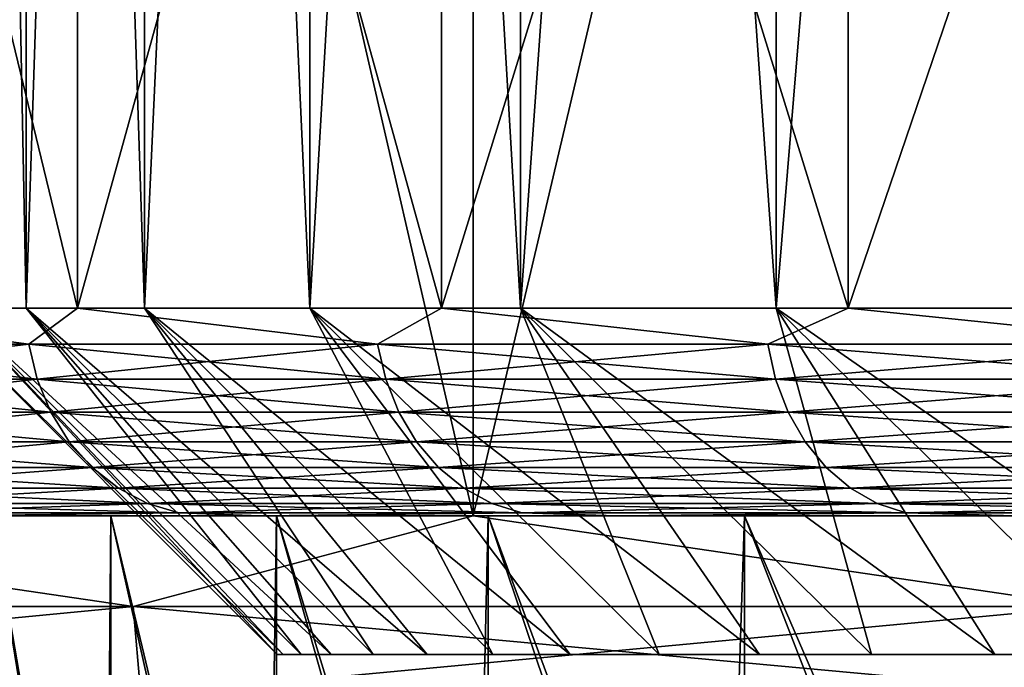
# Model space of a CAD drawing. Header units: metres. Extents: x -30 to 30, y -76 to 64.
# Tile 357 of 541: x -13.372 to -11.951, y 58.281 to 59.216. Entities that reach past the tile are written whole.
import ezdxf

# ---------------------------------------------------------------- set-up
doc = ezdxf.new("R2010")
doc.units = ezdxf.units.M
doc.layers.add('solid_508511', color=7, linetype='CONTINUOUS')

msp = doc.modelspace()

# ---------------------------------------------------------------- linework, layer by layer
at = {"layer": 'solid_508511'}
for points in [[(-14.099288, 58.5, -26.480371), (-14.099323, 64.5, -26.480352), (-12.717457, 64.5, -27.171053)], [(-12.71742, 58.5, 27.171074), (-12.717457, 64.5, 27.171053), (-14.099323, 64.5, 26.480352)], [(-14.099288, 58.5, 26.480371), (-12.71742, 58.5, 27.171074), (-14.099323, 64.5, 26.480352)], [(-12.71742, 58.5, -27.171074), (-14.099288, 58.5, -26.480371), (-12.717457, 64.5, -27.171053)], [(-12.71742, 58.5, -27.171074), (-12.717457, 64.5, -27.171053), (-11.301833, 64.5, -27.789719)], [(-11.301826, 58.5, 27.789722), (-11.301833, 64.5, 27.789719), (-12.717457, 64.5, 27.171053)], [(-12.71742, 58.5, 27.171074), (-11.301826, 58.5, 27.789722), (-12.717457, 64.5, 27.171053)], [(-11.301826, 58.5, -27.789722), (-12.71742, 58.5, -27.171074), (-11.301833, 64.5, -27.789719)], [(-13.465603, 58.799999, -0.96309), (-13.465603, 64, -0.963091), (-13.362582, 64, -1.921299)], [(-13.362582, 58.799999, -1.921298), (-13.465603, 58.799999, -0.96309), (-13.362582, 64, -1.921299)], [(-13.362582, 58.799999, 1.921298), (-13.362583, 64, 1.921297), (-13.465603, 64, 0.96309)], [(-13.465603, 58.799999, 0.963091), (-13.362582, 58.799999, 1.921298), (-13.465603, 64, 0.96309)], [(-13.191477, 58.799999, 2.869657), (-13.191477, 64, 2.869656), (-13.362583, 64, 1.921297)], [(-13.362582, 58.799999, 1.921298), (-13.191477, 58.799999, 2.869657), (-13.362583, 64, 1.921297)], [(-13.362582, 58.799999, -1.921298), (-13.362582, 64, -1.921299), (-13.191477, 64, -2.869657)], [(-13.191477, 58.799999, -2.869657), (-13.362582, 58.799999, -1.921298), (-13.191477, 64, -2.869657)], [(-13.191477, 58.799999, -2.869657), (-13.191477, 64, -2.869657), (-12.953134, 64, -3.803463)], [(-12.953134, 58.799999, -3.803463), (-13.191477, 58.799999, -2.869657), (-12.953134, 64, -3.803463)], [(-12.953134, 58.799999, 3.803463), (-12.953134, 64, 3.803462), (-13.191477, 64, 2.869656)], [(-13.191477, 58.799999, 2.869657), (-12.953134, 58.799999, 3.803463), (-13.191477, 64, 2.869656)], [(-12.953134, 58.799999, -3.803463), (-12.953134, 64, -3.803463), (-12.648811, 64, -4.717794)], [(-12.648811, 58.799999, -4.717793), (-12.953134, 58.799999, -3.803463), (-12.648811, 64, -4.717794)], [(-12.648811, 58.799999, 4.717794), (-12.648811, 64, 4.717793), (-12.953134, 64, 3.803462)], [(-12.953134, 58.799999, 3.803463), (-12.648811, 58.799999, 4.717794), (-12.953134, 64, 3.803462)], [(-12.648811, 58.799999, -4.717793), (-12.648811, 64, -4.717794), (-12.280002, 64, -5.608169)], [(-12.280003, 58.799999, -5.608168), (-12.648811, 58.799999, -4.717793), (-12.280002, 64, -5.608169)], [(-12.280003, 58.799999, 5.608168), (-12.280003, 64, 5.608167), (-12.648811, 64, 4.717793)], [(-12.648811, 58.799999, 4.717794), (-12.280003, 58.799999, 5.608168), (-12.648811, 64, 4.717793)], [(-12.280003, 58.799999, -5.608168), (-12.280002, 64, -5.608169), (-11.848654, 64, -6.469884)], [(-11.848654, 58.799999, -6.469883), (-12.280003, 58.799999, -5.608168), (-11.848654, 64, -6.469884)], [(-11.848654, 58.799999, 6.469884), (-11.848655, 64, 6.469883), (-12.280003, 64, 5.608167)], [(-12.280003, 58.799999, 5.608168), (-11.848654, 58.799999, 6.469884), (-12.280003, 64, 5.608167)], [(-13.288368, 58.799999, -7.065534), (-13.288368, 60.700001, -7.065534), (-13.748866, 60.700001, -6.121372)], [(-13.748866, 58.799999, -6.121372), (-13.288368, 58.799999, -7.065534), (-13.748866, 60.700001, -6.121372)], [(-13.748866, 58.799999, 6.121372), (-13.748866, 60.700001, 6.121372), (-13.288368, 60.700001, 7.065534)], [(-13.288368, 58.799999, 7.065534), (-13.748866, 58.799999, 6.121372), (-13.288368, 60.700001, 7.065534)], [(-12.763131, 58.799999, -7.975273), (-12.763131, 60.700001, -7.975273), (-13.288368, 60.700001, -7.065534)], [(-13.288368, 58.799999, -7.065534), (-12.763131, 58.799999, -7.975273), (-13.288368, 60.700001, -7.065534)], [(-13.288368, 58.799999, 7.065534), (-13.288368, 60.700001, 7.065534), (-12.763131, 60.700001, 7.975273)], [(-12.763131, 58.799999, 7.975273), (-13.288368, 58.799999, 7.065534), (-12.763131, 60.700001, 7.975273)], [(-12.175714, 58.799999, -8.846157), (-12.175714, 60.700001, -8.846157), (-12.763131, 60.700001, -7.975273)], [(-12.763131, 58.799999, -7.975273), (-12.175714, 58.799999, -8.846157), (-12.763131, 60.700001, -7.975273)], [(-12.763131, 58.799999, 7.975273), (-12.763131, 60.700001, 7.975273), (-12.175714, 60.700001, 8.846157)], [(-12.175714, 58.799999, 8.846157), (-12.763131, 58.799999, 7.975273), (-12.175714, 60.700001, 8.846157)], [(-11.528976, 58.799999, -9.673944), (-11.528976, 60.700001, -9.673944), (-12.175714, 60.700001, -8.846157)], [(-12.175714, 58.799999, -8.846157), (-11.528976, 58.799999, -9.673944), (-12.175714, 60.700001, -8.846157)], [(-12.175714, 58.799999, 8.846157), (-12.175714, 60.700001, 8.846157), (-11.528976, 60.700001, 9.673944)], [(-11.528976, 58.799999, 9.673944), (-12.175714, 58.799999, 8.846157), (-11.528976, 60.700001, 9.673944)], [(-13.358625, 58.747906, -6.921882), (-13.748866, 58.799999, -6.121372), (-13.79985, 58.747906, -5.994121)], [(-13.79985, 58.747906, 5.994121), (-13.748866, 58.799999, 6.121372), (-13.358625, 58.747906, 6.921882)], [(-13.358625, 58.747906, -6.921882), (-13.288368, 58.799999, -7.065534), (-13.748866, 58.799999, -6.121372)], [(-13.358625, 58.747906, 6.921882), (-13.748866, 58.799999, 6.121372), (-13.288368, 58.799999, 7.065534)], [(-13.5, 58.799999, 0), (-13.000002, 58.299999, 0), (-12.991332, 58.299999, 0.474712)], [(-13.465603, 58.799999, -0.96309), (-13.000002, 58.299999, 0), (-13.5, 58.799999, 0)], [(-13.5, 58.799999, 0), (-12.991332, 58.299999, 0.474712), (-13.465603, 58.799999, 0.963091)], [(-13.465603, 58.799999, -0.96309), (-12.965316, 58.299999, -0.948937), (-12.991332, 58.299999, -0.474711)], [(-13.362582, 58.799999, -1.921298), (-12.965316, 58.299999, -0.948937), (-13.465603, 58.799999, -0.96309)], [(-13.465603, 58.799999, -0.96309), (-12.991332, 58.299999, -0.474711), (-13.000002, 58.299999, 0)], [(-13.465603, 58.799999, 0.963091), (-12.991332, 58.299999, 0.474712), (-12.965316, 58.299999, 0.948937)], [(-13.465603, 58.799999, 0.963091), (-12.965316, 58.299999, 0.948937), (-12.922004, 58.299999, 1.421931)], [(-13.465603, 58.799999, 0.963091), (-12.922004, 58.299999, 1.421931), (-13.362582, 58.799999, 1.921298)], [(-13.362582, 58.799999, -1.921298), (-12.861471, 58.299999, -1.892783), (-12.922004, 58.299999, -1.421931)], [(-13.191477, 58.799999, -2.869657), (-12.861471, 58.299999, -1.892783), (-13.362582, 58.799999, -1.921298)], [(-13.362582, 58.799999, -1.921298), (-12.922004, 58.299999, -1.421931), (-12.965316, 58.299999, -0.948937)], [(-13.362582, 58.799999, 1.921298), (-12.922004, 58.299999, 1.421931), (-12.86147, 58.299999, 1.892784)], [(-13.362582, 58.799999, 1.921298), (-12.86147, 58.299999, 1.892784), (-12.783767, 58.299999, 2.361208)], [(-13.362582, 58.799999, 1.921298), (-12.783767, 58.299999, 2.361208), (-13.191477, 58.799999, 2.869657)], [(-12.855118, 58.747906, -7.81737), (-13.288368, 58.799999, -7.065534), (-13.358625, 58.747906, -6.921882)], [(-13.358625, 58.747906, 6.921882), (-13.288368, 58.799999, 7.065534), (-12.855118, 58.747906, 7.81737)], [(-12.855118, 58.747906, -7.81737), (-12.763131, 58.799999, -7.975273), (-13.288368, 58.799999, -7.065534)], [(-12.855118, 58.747906, 7.81737), (-13.288368, 58.799999, 7.065534), (-12.763131, 58.799999, 7.975273)], [(-13.191477, 58.799999, -2.869657), (-12.688984, 58.299999, -2.826591), (-12.783767, 58.299999, -2.361208)], [(-12.953134, 58.799999, -3.803463), (-12.688984, 58.299999, -2.826591), (-13.191477, 58.799999, -2.869657)], [(-13.191477, 58.799999, -2.869657), (-12.783767, 58.299999, -2.361208), (-12.861471, 58.299999, -1.892783)], [(-13.191477, 58.799999, 2.869657), (-12.783767, 58.299999, 2.361208), (-12.688984, 58.299999, 2.826591)], [(-13.191477, 58.799999, 2.869657), (-12.688984, 58.299999, 2.826591), (-12.577251, 58.299999, 3.288283)], [(-13.191477, 58.799999, 2.869657), (-12.577251, 58.299999, 3.288283), (-12.953134, 58.799999, 3.803463)], [(-12.953134, 58.799999, -3.803463), (-12.448821, 58.299999, -3.745254), (-12.577251, 58.299999, -3.288283)], [(-12.648811, 58.799999, -4.717793), (-12.448821, 58.299999, -3.745254), (-12.953134, 58.799999, -3.803463)], [(-12.953134, 58.799999, -3.803463), (-12.577251, 58.299999, -3.288283), (-12.688984, 58.299999, -2.826591)], [(-12.953134, 58.799999, 3.803463), (-12.577251, 58.299999, 3.288283), (-12.448821, 58.299999, 3.745255)], [(-12.953134, 58.799999, 3.803463), (-12.448821, 58.299999, 3.745255), (-12.303742, 58.299999, 4.197363)], [(-12.953134, 58.799999, 3.803463), (-12.303742, 58.299999, 4.197363), (-12.648811, 58.799999, 4.717794)], [(-12.291674, 58.747906, -8.676411), (-12.763131, 58.799999, -7.975273), (-12.855118, 58.747906, -7.81737)], [(-12.855118, 58.747906, 7.81737), (-12.763131, 58.799999, 7.975273), (-12.291674, 58.747906, 8.676411)], [(-12.291674, 58.747906, -8.676411), (-12.175714, 58.799999, -8.846157), (-12.763131, 58.799999, -7.975273)], [(-12.291674, 58.747906, 8.676411), (-12.763131, 58.799999, 7.975273), (-12.175714, 58.799999, 8.846157)], [(-12.648811, 58.799999, -4.717793), (-12.142203, 58.299999, -4.644016), (-12.303743, 58.299999, -4.197363)], [(-12.280003, 58.799999, -5.608168), (-12.142203, 58.299999, -4.644016), (-12.648811, 58.799999, -4.717793)], [(-12.648811, 58.799999, -4.717793), (-12.303743, 58.299999, -4.197363), (-12.448821, 58.299999, -3.745254)], [(-12.648811, 58.799999, 4.717794), (-12.303742, 58.299999, 4.197363), (-12.142203, 58.299999, 4.644016)], [(-12.648811, 58.799999, 4.717794), (-12.142203, 58.299999, 4.644016), (-11.964427, 58.299999, 5.084537)], [(-12.648811, 58.799999, 4.717794), (-11.964427, 58.299999, 5.084537), (-12.280003, 58.799999, 5.608168)], [(-11.670919, 58.747906, -9.494997), (-12.175714, 58.799999, -8.846157), (-12.291674, 58.747906, -8.676411)], [(-12.291674, 58.747906, 8.676411), (-12.175714, 58.799999, 8.846157), (-11.670919, 58.747906, 9.494997)], [(-12.280003, 58.799999, -5.608168), (-11.770839, 58.299999, -5.517922), (-11.964427, 58.299999, -5.084537)], [(-11.848654, 58.799999, -6.469883), (-11.770839, 58.299999, -5.517922), (-12.280003, 58.799999, -5.608168)], [(-12.280003, 58.799999, -5.608168), (-11.964427, 58.299999, -5.084537), (-12.142203, 58.299999, -4.644016)], [(-12.280003, 58.799999, 5.608168), (-11.964427, 58.299999, 5.084537), (-11.770839, 58.299999, 5.517922)], [(-12.280003, 58.799999, 5.608168), (-11.770839, 58.299999, 5.517922), (-11.561493, 58.299999, 5.944057)], [(-12.280003, 58.799999, 5.608168), (-11.561493, 58.299999, 5.944057), (-11.848654, 58.799999, 6.469884)], [(-11.670919, 58.747906, -9.494997), (-11.528976, 58.799999, -9.673944), (-12.175714, 58.799999, -8.846157)], [(-11.670919, 58.747906, 9.494997), (-12.175714, 58.799999, 8.846157), (-11.528976, 58.799999, 9.673944)], [(-13.79985, 58.747906, 5.994121), (-13.358625, 58.747906, 6.921882), (-13.787419, 58.697346, 5.988721)], [(-13.79985, 58.747906, -5.994121), (-13.787419, 58.697346, -5.988721), (-13.346593, 58.697346, -6.915647)], [(-13.358625, 58.747906, -6.921882), (-13.79985, 58.747906, -5.994121), (-13.346593, 58.697346, -6.915647)], [(-13.358625, 58.747906, 6.921882), (-13.346593, 58.697346, 6.915647), (-13.787419, 58.697346, 5.988721)], [(-13.358625, 58.747906, 6.921882), (-12.855118, 58.747906, 7.81737), (-13.346593, 58.697346, 6.915647)], [(-13.358625, 58.747906, -6.921882), (-13.346593, 58.697346, -6.915647), (-12.843538, 58.697346, -7.810328)], [(-12.855118, 58.747906, -7.81737), (-13.358625, 58.747906, -6.921882), (-12.843538, 58.697346, -7.810328)], [(-12.855118, 58.747906, 7.81737), (-12.843538, 58.697346, 7.810328), (-13.346593, 58.697346, 6.915647)], [(-12.855118, 58.747906, 7.81737), (-12.291674, 58.747906, 8.676411), (-12.843538, 58.697346, 7.810328)], [(-12.855118, 58.747906, -7.81737), (-12.843538, 58.697346, -7.810328), (-12.280602, 58.697346, -8.668595)], [(-12.291674, 58.747906, -8.676411), (-12.855118, 58.747906, -7.81737), (-12.280602, 58.697346, -8.668595)], [(-12.291674, 58.747906, 8.676411), (-12.280602, 58.697346, 8.668595), (-12.843538, 58.697346, 7.810328)], [(-12.291674, 58.747906, 8.676411), (-11.670919, 58.747906, 9.494997), (-12.280602, 58.697346, 8.668595)], [(-12.291674, 58.747906, -8.676411), (-12.280602, 58.697346, -8.668595), (-11.660407, 58.697346, -9.486444)], [(-11.670919, 58.747906, -9.494997), (-12.291674, 58.747906, -8.676411), (-11.660407, 58.697346, -9.486444)], [(-11.670919, 58.747906, 9.494997), (-11.660407, 58.697346, 9.486444), (-12.280602, 58.697346, 8.668595)], [(-13.787419, 58.697346, 5.988721), (-13.346593, 58.697346, 6.915647), (-13.767118, 58.64991, 5.979903)], [(-13.787419, 58.697346, -5.988721), (-13.767118, 58.64991, -5.979903), (-13.32694, 58.64991, -6.905464)], [(-13.346593, 58.697346, -6.915647), (-13.787419, 58.697346, -5.988721), (-13.32694, 58.64991, -6.905464)], [(-13.346593, 58.697346, 6.915647), (-13.32694, 58.64991, 6.905464), (-13.767118, 58.64991, 5.979903)], [(-13.346593, 58.697346, 6.915647), (-12.843538, 58.697346, 7.810328), (-13.32694, 58.64991, 6.905464)], [(-13.346593, 58.697346, -6.915647), (-13.32694, 58.64991, -6.905464), (-12.824626, 58.64991, -7.798828)], [(-12.843538, 58.697346, -7.810328), (-13.346593, 58.697346, -6.915647), (-12.824626, 58.64991, -7.798828)], [(-12.843538, 58.697346, 7.810328), (-12.824626, 58.64991, 7.798828), (-13.32694, 58.64991, 6.905464)], [(-12.843538, 58.697346, 7.810328), (-12.280602, 58.697346, 8.668595), (-12.824626, 58.64991, 7.798828)], [(-12.843538, 58.697346, -7.810328), (-12.824626, 58.64991, -7.798828), (-12.262518, 58.64991, -8.65583)], [(-12.280602, 58.697346, -8.668595), (-12.843538, 58.697346, -7.810328), (-12.262518, 58.64991, -8.65583)], [(-12.280602, 58.697346, 8.668595), (-12.262518, 58.64991, 8.65583), (-12.824626, 58.64991, 7.798828)], [(-12.280602, 58.697346, 8.668595), (-11.660407, 58.697346, 9.486444), (-12.262518, 58.64991, 8.65583)], [(-12.280602, 58.697346, -8.668595), (-12.262518, 58.64991, -8.65583), (-11.643236, 58.64991, -9.472476)], [(-11.660407, 58.697346, -9.486444), (-12.280602, 58.697346, -8.668595), (-11.643236, 58.64991, -9.472476)], [(-11.660407, 58.697346, 9.486444), (-11.643236, 58.64991, 9.472476), (-12.262518, 58.64991, 8.65583)], [(-13.767118, 58.64991, 5.979903), (-13.32694, 58.64991, 6.905464), (-13.739561, 58.607044, 5.967934)], [(-13.767118, 58.64991, -5.979903), (-13.739561, 58.607044, -5.967934), (-13.300265, 58.607044, -6.891642)], [(-13.32694, 58.64991, -6.905464), (-13.767118, 58.64991, -5.979903), (-13.300265, 58.607044, -6.891642)], [(-13.32694, 58.64991, 6.905464), (-13.300265, 58.607044, 6.891642), (-13.739561, 58.607044, 5.967934)], [(-13.32694, 58.64991, 6.905464), (-12.824626, 58.64991, 7.798828), (-13.300265, 58.607044, 6.891642)], [(-13.32694, 58.64991, -6.905464), (-13.300265, 58.607044, -6.891642), (-12.798957, 58.607044, -7.783218)], [(-12.824626, 58.64991, -7.798828), (-13.32694, 58.64991, -6.905464), (-12.798957, 58.607044, -7.783218)], [(-12.824626, 58.64991, 7.798828), (-12.798957, 58.607044, 7.783218), (-13.300265, 58.607044, 6.891642)], [(-12.824626, 58.64991, 7.798828), (-12.262518, 58.64991, 8.65583), (-12.798957, 58.607044, 7.783218)], [(-12.824626, 58.64991, -7.798828), (-12.798957, 58.607044, -7.783218), (-12.237974, 58.607044, -8.638505)], [(-12.262518, 58.64991, -8.65583), (-12.824626, 58.64991, -7.798828), (-12.237974, 58.607044, -8.638505)], [(-12.262518, 58.64991, 8.65583), (-12.237974, 58.607044, 8.638505), (-12.798957, 58.607044, 7.783218)], [(-12.262518, 58.64991, 8.65583), (-11.643236, 58.64991, 9.472476), (-12.237974, 58.607044, 8.638505)], [(-12.262518, 58.64991, -8.65583), (-12.237974, 58.607044, -8.638505), (-11.619932, 58.607044, -9.453516)], [(-11.643236, 58.64991, -9.472476), (-12.262518, 58.64991, -8.65583), (-11.619932, 58.607044, -9.453516)], [(-11.643236, 58.64991, 9.472476), (-11.619932, 58.607044, 9.453516), (-12.237974, 58.607044, 8.638505)], [(-13.739561, 58.607044, 5.967934), (-13.300265, 58.607044, 6.891642), (-13.705591, 58.570053, 5.953178)], [(-13.739561, 58.607044, -5.967934), (-13.705591, 58.570053, -5.953178), (-13.267381, 58.570053, -6.874603)], [(-13.300265, 58.607044, -6.891642), (-13.739561, 58.607044, -5.967934), (-13.267381, 58.570053, -6.874603)], [(-13.300265, 58.607044, 6.891642), (-13.267381, 58.570053, 6.874603), (-13.705591, 58.570053, 5.953178)], [(-13.300265, 58.607044, 6.891642), (-12.798957, 58.607044, 7.783218), (-13.267381, 58.570053, 6.874603)], [(-13.300265, 58.607044, -6.891642), (-13.267381, 58.570053, -6.874603), (-12.767312, 58.570053, -7.763975)], [(-12.798957, 58.607044, -7.783218), (-13.300265, 58.607044, -6.891642), (-12.767312, 58.570053, -7.763975)], [(-12.798957, 58.607044, 7.783218), (-12.767312, 58.570053, 7.763975), (-13.267381, 58.570053, 6.874603)], [(-12.798957, 58.607044, 7.783218), (-12.237974, 58.607044, 8.638505), (-12.767312, 58.570053, 7.763975)], [(-12.798957, 58.607044, -7.783218), (-12.767312, 58.570053, -7.763975), (-12.207716, 58.570053, -8.617147)], [(-12.237974, 58.607044, -8.638505), (-12.798957, 58.607044, -7.783218), (-12.207716, 58.570053, -8.617147)], [(-12.237974, 58.607044, 8.638505), (-12.207716, 58.570053, 8.617147), (-12.767312, 58.570053, 7.763975)], [(-12.237974, 58.607044, 8.638505), (-11.619932, 58.607044, 9.453516), (-12.207716, 58.570053, 8.617147)], [(-12.237974, 58.607044, -8.638505), (-12.207716, 58.570053, -8.617147), (-11.591203, 58.570053, -9.430142)], [(-11.619932, 58.607044, -9.453516), (-12.237974, 58.607044, -8.638505), (-11.591203, 58.570053, -9.430142)], [(-11.619932, 58.607044, 9.453516), (-11.591203, 58.570053, 9.430142), (-12.207716, 58.570053, 8.617147)], [(-13.705591, 58.570053, 5.953178), (-13.267381, 58.570053, 6.874603), (-13.666241, 58.540062, 5.936086)], [(-13.705591, 58.570053, -5.953178), (-13.666241, 58.540062, -5.936086), (-13.229288, 58.540062, -6.854865)], [(-13.267381, 58.570053, -6.874603), (-13.705591, 58.570053, -5.953178), (-13.229288, 58.540062, -6.854865)], [(-13.267381, 58.570053, 6.874603), (-13.229288, 58.540062, 6.854865), (-13.666241, 58.540062, 5.936086)], [(-13.267381, 58.570053, 6.874603), (-12.767312, 58.570053, 7.763975), (-13.229288, 58.540062, 6.854865)], [(-13.267381, 58.570053, -6.874603), (-13.229288, 58.540062, -6.854865), (-12.730656, 58.540062, -7.741683)], [(-12.767312, 58.570053, -7.763975), (-13.267381, 58.570053, -6.874603), (-12.730656, 58.540062, -7.741683)], [(-12.767312, 58.570053, 7.763975), (-12.730656, 58.540062, 7.741683), (-13.229288, 58.540062, 6.854865)], [(-12.767312, 58.570053, 7.763975), (-12.207716, 58.570053, 8.617147), (-12.730656, 58.540062, 7.741683)], [(-12.767312, 58.570053, -7.763975), (-12.730656, 58.540062, -7.741683), (-12.172667, 58.540062, -8.592406)], [(-12.207716, 58.570053, -8.617147), (-12.767312, 58.570053, -7.763975), (-12.172667, 58.540062, -8.592406)], [(-12.207716, 58.570053, 8.617147), (-12.172667, 58.540062, 8.592406), (-12.730656, 58.540062, 7.741683)], [(-12.207716, 58.570053, 8.617147), (-11.591203, 58.570053, 9.430142), (-12.172667, 58.540062, 8.592406)], [(-12.207716, 58.570053, -8.617147), (-12.172667, 58.540062, -8.592406), (-11.557922, 58.540062, -9.403068)], [(-11.591203, 58.570053, -9.430142), (-12.207716, 58.570053, -8.617147), (-11.557922, 58.540062, -9.403068)], [(-11.591203, 58.570053, 9.430142), (-11.557922, 58.540062, 9.403068), (-12.172667, 58.540062, 8.592406)], [(-13.666241, 58.540062, 5.936086), (-13.229288, 58.540062, 6.854865), (-13.622707, 58.517986, 5.917177)], [(-13.666241, 58.540062, -5.936086), (-13.622707, 58.517986, -5.917177), (-13.187147, 58.517986, -6.833029)], [(-13.229288, 58.540062, -6.854865), (-13.666241, 58.540062, -5.936086), (-13.187147, 58.517986, -6.833029)], [(-13.229288, 58.540062, 6.854865), (-13.187147, 58.517986, 6.833029), (-13.622707, 58.517986, 5.917177)], [(-13.229288, 58.540062, 6.854865), (-12.730656, 58.540062, 7.741683), (-13.187147, 58.517986, 6.833029)], [(-13.229288, 58.540062, -6.854865), (-13.187147, 58.517986, -6.833029), (-12.690103, 58.517986, -7.717022)], [(-12.730656, 58.540062, -7.741683), (-13.229288, 58.540062, -6.854865), (-12.690103, 58.517986, -7.717022)], [(-12.730656, 58.540062, 7.741683), (-12.690103, 58.517986, 7.717022), (-13.187147, 58.517986, 6.833029)], [(-12.730656, 58.540062, 7.741683), (-12.172667, 58.540062, 8.592406), (-12.690103, 58.517986, 7.717022)], [(-12.730656, 58.540062, -7.741683), (-12.690103, 58.517986, -7.717022), (-12.133891, 58.517986, -8.565036)], [(-12.172667, 58.540062, -8.592406), (-12.730656, 58.540062, -7.741683), (-12.133891, 58.517986, -8.565036)], [(-12.172667, 58.540062, 8.592406), (-12.133891, 58.517986, 8.565036), (-12.690103, 58.517986, 7.717022)], [(-12.172667, 58.540062, 8.592406), (-11.557922, 58.540062, 9.403068), (-12.133891, 58.517986, 8.565036)], [(-12.172667, 58.540062, -8.592406), (-12.133891, 58.517986, -8.565036), (-11.521105, 58.517986, -9.373115)], [(-11.557922, 58.540062, -9.403068), (-12.172667, 58.540062, -8.592406), (-11.521105, 58.517986, -9.373115)], [(-11.557922, 58.540062, 9.403068), (-11.521105, 58.517986, 9.373115), (-12.133891, 58.517986, 8.565036)], [(-13.622707, 58.517986, 5.917177), (-13.187147, 58.517986, 6.833029), (-13.576317, 58.504494, 5.897027)], [(-13.622707, 58.517986, -5.917177), (-13.576317, 58.504494, -5.897027), (-13.142241, 58.504494, -6.80976)], [(-13.187147, 58.517986, -6.833029), (-13.622707, 58.517986, -5.917177), (-13.142241, 58.504494, -6.80976)], [(-13.187147, 58.517986, 6.833029), (-13.142241, 58.504494, 6.80976), (-13.576317, 58.504494, 5.897027)], [(-13.187147, 58.517986, 6.833029), (-12.690103, 58.517986, 7.717022), (-13.142241, 58.504494, 6.80976)], [(-13.187147, 58.517986, -6.833029), (-13.142241, 58.504494, -6.80976), (-12.646889, 58.504494, -7.690743)], [(-12.690103, 58.517986, -7.717022), (-13.187147, 58.517986, -6.833029), (-12.646889, 58.504494, -7.690743)], [(-12.690103, 58.517986, 7.717022), (-12.646889, 58.504494, 7.690743), (-13.142241, 58.504494, 6.80976)], [(-12.690103, 58.517986, 7.717022), (-12.133891, 58.517986, 8.565036), (-12.646889, 58.504494, 7.690743)], [(-12.690103, 58.517986, -7.717022), (-12.646889, 58.504494, -7.690743), (-12.09257, 58.504494, -8.535869)], [(-12.133891, 58.517986, -8.565036), (-12.690103, 58.517986, -7.717022), (-12.09257, 58.504494, -8.535869)], [(-12.133891, 58.517986, 8.565036), (-12.09257, 58.504494, 8.535869), (-12.646889, 58.504494, 7.690743)], [(-12.133891, 58.517986, 8.565036), (-11.521105, 58.517986, 9.373115), (-12.09257, 58.504494, 8.535869)], [(-12.133891, 58.517986, -8.565036), (-12.09257, 58.504494, -8.535869), (-11.481872, 58.504494, -9.341195)], [(-11.521105, 58.517986, -9.373115), (-12.133891, 58.517986, -8.565036), (-11.481872, 58.504494, -9.341195)], [(-11.521105, 58.517986, 9.373115), (-11.481872, 58.504494, 9.341195), (-12.09257, 58.504494, 8.535869)], [(-13.142241, 58.504494, -6.80976), (-13.576317, 58.504494, -5.897027), (-13.475781, 58.5, -5.997149)], [(-13.576317, 58.504494, 5.897027), (-13.142241, 58.504494, 6.80976), (-13.475764, 58.5, 5.997187)], [(-13.142241, 58.504494, -6.80976), (-13.475781, 58.5, -5.997149), (-13.024523, 58.5, -6.922735)], [(-13.142241, 58.504494, 6.80976), (-13.024503, 58.5, 6.922773), (-13.475764, 58.5, 5.997187)], [(-12.646889, 58.504494, -7.690743), (-13.142241, 58.504494, -6.80976), (-13.024523, 58.5, -6.922735)], [(-13.142241, 58.504494, 6.80976), (-12.646889, 58.504494, 7.690743), (-13.024503, 58.5, 6.922773)], [(-12.646889, 58.504494, -7.690743), (-13.024523, 58.5, -6.922735), (-12.509817, 58.5, -7.814536)], [(-12.646889, 58.504494, 7.690743), (-12.509794, 58.5, 7.814572), (-13.024503, 58.5, 6.922773)], [(-12.09257, 58.504494, -8.535869), (-12.646889, 58.504494, -7.690743), (-12.509817, 58.5, -7.814536)], [(-12.646889, 58.504494, 7.690743), (-12.09257, 58.504494, 8.535869), (-12.509794, 58.5, 7.814572)], [(-12.09257, 58.504494, -8.535869), (-12.509817, 58.5, -7.814536), (-11.934135, 58.5, -8.668267)], [(-12.09257, 58.504494, 8.535869), (-11.93411, 58.5, 8.668303), (-12.509794, 58.5, 7.814572)], [(-11.481872, 58.504494, -9.341195), (-12.09257, 58.504494, -8.535869), (-11.934135, 58.5, -8.668267)], [(-12.09257, 58.504494, 8.535869), (-11.481872, 58.504494, 9.341195), (-11.93411, 58.5, 8.668303)], [(-13.240332, 58.5, -2.880301), (-14.428267, 58.5, -3.063922), (-14.606881, 58.5, -2.04975)], [(-13.412088, 58.5, -1.928321), (-13.240332, 58.5, -2.880301), (-14.606881, 58.5, -2.04975)], [(-13.240332, 58.5, 2.880301), (-14.606876, 58.5, 2.049783), (-14.428259, 58.5, 3.063962)], [(-13.240332, 58.5, 2.880301), (-13.412088, 58.5, 1.928321), (-14.606876, 58.5, 2.049783)], [(-13.208056, 58.369473, -26.926455), (-14.554907, 58.369473, -26.222918), (-14.099288, 58.5, -26.480371)], [(-14.554907, 58.369473, 26.222918), (-13.208056, 58.369473, 26.926455), (-14.099288, 58.5, 26.480371)], [(-13.001143, 58.5, -3.817429), (-14.179371, 58.5, -4.062991), (-14.428267, 58.5, -3.063922)], [(-13.240332, 58.5, -2.880301), (-13.001143, 58.5, -3.817429), (-14.428267, 58.5, -3.063922)], [(-13.001143, 58.5, 3.817429), (-14.428259, 58.5, 3.063962), (-14.179358, 58.5, 4.063033)], [(-13.001143, 58.5, 3.817429), (-13.240332, 58.5, 2.880301), (-14.428259, 58.5, 3.063962)], [(-12.695617, 58.5, -4.735372), (-13.861339, 58.5, -5.042398), (-14.179371, 58.5, -4.062991)], [(-13.001143, 58.5, -3.817429), (-12.695617, 58.5, -4.735372), (-14.179371, 58.5, -4.062991)], [(-12.695617, 58.5, 4.735372), (-14.179358, 58.5, 4.063033), (-13.861323, 58.5, 5.042439)], [(-12.695617, 58.5, 4.735372), (-13.001143, 58.5, 3.817429), (-14.179358, 58.5, 4.063033)], [(-13.208056, 58.369473, -26.926455), (-14.099288, 58.5, -26.480371), (-12.71742, 58.5, -27.171074)], [(-13.208056, 58.369473, 26.926455), (-12.71742, 58.5, 27.171074), (-14.099288, 58.5, 26.480371)], [(-12.32557, 58.5, -5.628743), (-13.475781, 58.5, -5.997149), (-13.861339, 58.5, -5.042398)], [(-12.695617, 58.5, -4.735372), (-12.32557, 58.5, -5.628743), (-13.861339, 58.5, -5.042398)], [(-12.32557, 58.5, 5.628743), (-13.861323, 58.5, 5.042439), (-13.475764, 58.5, 5.997187)], [(-12.32557, 58.5, 5.628743), (-12.695617, 58.5, 4.735372), (-13.861323, 58.5, 5.042439)], [(-11.892526, 58.5, -6.493866), (-13.024523, 58.5, -6.922735), (-13.475781, 58.5, -5.997149)], [(-12.32557, 58.5, -5.628743), (-11.892526, 58.5, -6.493866), (-13.475781, 58.5, -5.997149)], [(-11.892526, 58.5, 6.493866), (-13.475764, 58.5, 5.997187), (-13.024503, 58.5, 6.922773)], [(-11.892526, 58.5, 6.493866), (-12.32557, 58.5, 5.628743), (-13.475764, 58.5, 5.997187)], [(-13.412088, 58.5, 1.928321), (-13.248715, 57.5, 2.841485), (-13.415812, 57.5, 1.902228)], [(-13.412088, 58.5, -1.928321), (-13.412075, 57.5, -1.928395), (-13.240344, 57.5, -2.880238)], [(-13.412088, 58.5, -1.928321), (-13.240344, 57.5, -2.880238), (-13.240332, 58.5, -2.880301)], [(-13.240332, 58.5, 2.880301), (-13.248715, 57.5, 2.841485), (-13.412088, 58.5, 1.928321)], [(-13.240332, 58.5, 2.880301), (-13.015924, 57.5, 3.766716), (-13.248715, 57.5, 2.841485)], [(-13.240332, 58.5, -2.880301), (-13.240344, 57.5, -2.880238), (-13.001129, 57.5, -3.817468)], [(-13.240332, 58.5, -2.880301), (-13.001129, 57.5, -3.817468), (-13.001143, 58.5, -3.817429)], [(-13.001143, 58.5, 3.817429), (-13.015924, 57.5, 3.766716), (-13.240332, 58.5, 2.880301)], [(-11.827302, 58.369473, -27.560873), (-13.208056, 58.369473, -26.926455), (-12.71742, 58.5, -27.171074)], [(-13.208056, 58.369473, 26.926455), (-11.827302, 58.369473, 27.560873), (-12.71742, 58.5, 27.171074)], [(-11.399009, 58.5, -7.325647), (-12.509817, 58.5, -7.814536), (-13.024523, 58.5, -6.922735)], [(-11.892526, 58.5, -6.493866), (-11.399009, 58.5, -7.325647), (-13.024523, 58.5, -6.922735)], [(-11.399009, 58.5, 7.325647), (-13.024503, 58.5, 6.922773), (-12.509794, 58.5, 7.814572)], [(-11.399009, 58.5, 7.325647), (-11.892526, 58.5, 6.493866), (-13.024503, 58.5, 6.922773)], [(-13.001143, 58.5, 3.817429), (-12.7186, 57.5, 4.673295), (-13.015924, 57.5, 3.766716)], [(-13.001143, 58.5, -3.817429), (-13.001129, 57.5, -3.817468), (-12.695658, 57.5, -4.735268)], [(-13.001143, 58.5, -3.817429), (-12.695658, 57.5, -4.735268), (-12.695617, 58.5, -4.735372)], [(-12.695617, 58.5, 4.735372), (-12.7186, 57.5, 4.673295), (-13.001143, 58.5, 3.817429)], [(-12.695617, 58.5, 4.735372), (-12.358256, 57.5, 5.556615), (-12.7186, 57.5, 4.673295)], [(-11.827302, 58.369473, -27.560873), (-12.71742, 58.5, -27.171074), (-11.301826, 58.5, -27.789722)], [(-11.827302, 58.369473, 27.560873), (-11.301826, 58.5, 27.789722), (-12.71742, 58.5, 27.171074)], [(-12.695617, 58.5, -4.735372), (-12.695658, 57.5, -4.735268), (-12.325525, 57.5, -5.628845)], [(-12.695617, 58.5, -4.735372), (-12.325525, 57.5, -5.628845), (-12.32557, 58.5, -5.628743)], [(-12.32557, 58.5, 5.628743), (-12.358256, 57.5, 5.556615), (-12.695617, 58.5, 4.735372)], [(-10.847308, 58.5, -8.12025), (-11.934135, 58.5, -8.668267), (-12.509817, 58.5, -7.814536)], [(-11.399009, 58.5, -7.325647), (-10.847308, 58.5, -8.12025), (-12.509817, 58.5, -7.814536)], [(-10.847308, 58.5, 8.12025), (-12.509794, 58.5, 7.814572), (-11.93411, 58.5, 8.668303)], [(-10.847308, 58.5, 8.12025), (-11.399009, 58.5, 7.325647), (-12.509794, 58.5, 7.814572)], [(-12.32557, 58.5, 5.628743), (-11.936607, 57.5, 6.412475), (-12.358256, 57.5, 5.556615)], [(-12.32557, 58.5, -5.628743), (-12.325525, 57.5, -5.628845), (-11.892545, 57.5, -6.493829)], [(-12.32557, 58.5, -5.628743), (-11.892545, 57.5, -6.493829), (-11.892526, 58.5, -6.493866)], [(-11.892526, 58.5, 6.493866), (-11.936607, 57.5, 6.412475), (-12.32557, 58.5, 5.628743)], [(-14.542506, 58.241055, -26.200577), (-14.554907, 58.369473, -26.222918), (-13.208056, 58.369473, -26.926455)], [(-13.196803, 58.241055, 26.903513), (-13.208056, 58.369473, 26.926455), (-14.554907, 58.369473, 26.222918)], [(-14.542506, 58.241055, 26.200577), (-13.196803, 58.241055, 26.903513), (-14.554907, 58.369473, 26.222918)], [(-13.196803, 58.241055, -26.903513), (-14.542506, 58.241055, -26.200577), (-13.208056, 58.369473, -26.926455)], [(-13.196803, 58.241055, -26.903513), (-13.208056, 58.369473, -26.926455), (-11.827302, 58.369473, -27.560873)], [(-11.817225, 58.241055, 27.53739), (-11.827302, 58.369473, 27.560873), (-13.208056, 58.369473, 26.926455)], [(-13.196803, 58.241055, 26.903513), (-11.817225, 58.241055, 27.53739), (-13.208056, 58.369473, 26.926455)], [(-11.817225, 58.241055, -27.53739), (-13.196803, 58.241055, -26.903513), (-11.827302, 58.369473, -27.560873)], [(-12.991332, 58.299999, 0.474712), (-13.000002, 58.299999, 0), (-12.991332, 58.299999, -0.474711)], [(-12.991332, 58.299999, 0.474712), (-12.991332, 58.299999, -0.474711), (-12.965316, 58.299999, -0.948937)], [(-12.965316, 58.299999, 0.948937), (-12.991332, 58.299999, 0.474712), (-12.965316, 58.299999, -0.948937)], [(-12.965316, 58.299999, 0.948937), (-12.965316, 58.299999, -0.948937), (-12.922004, 58.299999, -1.421931)], [(-12.922004, 58.299999, 1.421931), (-12.965316, 58.299999, 0.948937), (-12.922004, 58.299999, -1.421931)], [(-12.922004, 58.299999, 1.421931), (-12.922004, 58.299999, -1.421931), (-12.861471, 58.299999, -1.892783)], [(-12.86147, 58.299999, 1.892784), (-12.922004, 58.299999, 1.421931), (-12.861471, 58.299999, -1.892783)], [(-12.86147, 58.299999, 1.892784), (-12.861471, 58.299999, -1.892783), (-12.783767, 58.299999, -2.361208)], [(-12.783767, 58.299999, 2.361208), (-12.86147, 58.299999, 1.892784), (-12.783767, 58.299999, -2.361208)], [(-12.783767, 58.299999, 2.361208), (-12.783767, 58.299999, -2.361208), (-12.688984, 58.299999, -2.826591)], [(-12.688984, 58.299999, 2.826591), (-12.783767, 58.299999, 2.361208), (-12.688984, 58.299999, -2.826591)], [(-12.688984, 58.299999, 2.826591), (-12.688984, 58.299999, -2.826591), (-12.577251, 58.299999, -3.288283)], [(-12.577251, 58.299999, 3.288283), (-12.688984, 58.299999, 2.826591), (-12.577251, 58.299999, -3.288283)], [(-12.577251, 58.299999, 3.288283), (-12.577251, 58.299999, -3.288283), (-12.448821, 58.299999, -3.745254)], [(-12.448821, 58.299999, 3.745255), (-12.577251, 58.299999, 3.288283), (-12.448821, 58.299999, -3.745254)], [(-12.448821, 58.299999, 3.745255), (-12.448821, 58.299999, -3.745254), (-12.303743, 58.299999, -4.197363)], [(-12.303742, 58.299999, 4.197363), (-12.448821, 58.299999, 3.745255), (-12.303743, 58.299999, -4.197363)], [(-12.303742, 58.299999, 4.197363), (-12.303743, 58.299999, -4.197363), (-12.142203, 58.299999, -4.644016)], [(-12.142203, 58.299999, 4.644016), (-12.303742, 58.299999, 4.197363), (-12.142203, 58.299999, -4.644016)], [(-12.142203, 58.299999, 4.644016), (-12.142203, 58.299999, -4.644016), (-11.964427, 58.299999, -5.084537)], [(-11.964427, 58.299999, 5.084537), (-12.142203, 58.299999, 4.644016), (-11.964427, 58.299999, -5.084537)], [(-11.964427, 58.299999, 5.084537), (-11.964427, 58.299999, -5.084537), (-11.770839, 58.299999, -5.517922)], [(-11.770839, 58.299999, 5.517922), (-11.964427, 58.299999, 5.084537), (-11.770839, 58.299999, -5.517922)]]:
    msp.add_3dface(points, dxfattribs=at)

doc.saveas('drawing.dxf')
